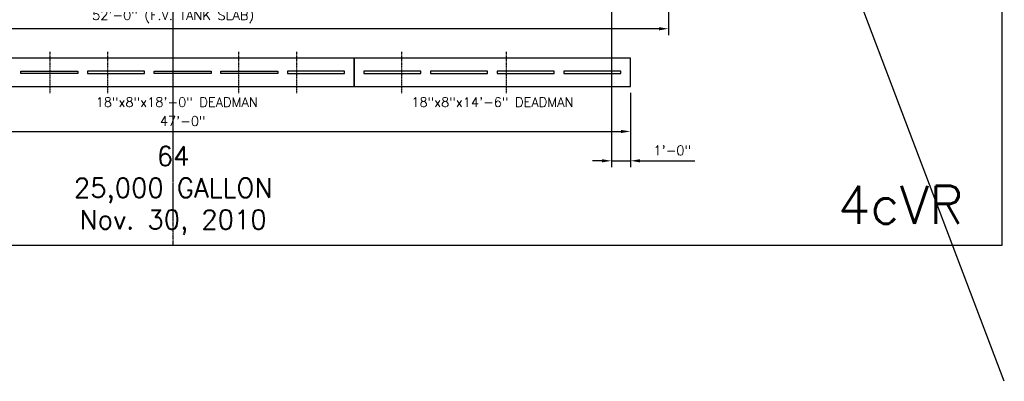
# Model space of a CAD drawing. Extents: x -169 to 7270, y -140 to 2984.
# Tile 546 of 656: x 6607 to 7227, y -86 to 142. Entities that reach past the tile are written whole.
import ezdxf
from ezdxf.enums import TextEntityAlignment as Align

# ---------------------------------------------------------------- set-up
doc = ezdxf.new("R2010")
doc.units = 0
doc.header["$MEASUREMENT"] = 0
doc.header["$PDSIZE"] = 1
doc.linetypes.add('CENTER1', pattern=[0.6625, 0.5, -0.075, 0.0125, -0.075])
doc.layers.get('0').update_dxf_attribs({"color": 255, "linetype": 'CONTINUOUS'})
doc.layers.get('DEFPOINTS').update_dxf_attribs({"linetype": 'CONTINUOUS'})
for name, color, linetype in [('DIM', 3, 'CONTINUOUS'), ('FREEZE-OUTLINE-TITLES', 60, 'CONTINUOUS'), ('TANK-ANCHOR', 4, 'CONTINUOUS'), ('TEXT', 3, 'CONTINUOUS')]:
    doc.layers.add(name, color=color, linetype=linetype)
doc.layers.add('FREEZE-LINES', color=8, linetype='CONTINUOUS', plot=False)
doc.styles.add('SIMPLEX', font='simplex')
doc.dimstyles.new('DIM64', dxfattribs={"dimscale": 64, "dimtxt": 0.09375, "dimasz": 0.09375, "dimexe": 0.0625, "dimexo": 0.0625, "dimgap": 0.046875, "dimtad": 1, "dimdec": 4, "dimzin": 3, "dimdsep": 46, "dimlunit": 4, "dimtxsty": 'SIMPLEX', "dimcen": 0, "dimclrd": 256, "dimclre": 256, "dimclrt": 256, "dimadec": 0, "dimazin": 0, "dimtfac": 1, "dimtdec": 4, "dimtmove": 0, "dimatfit": 3, "dimfxl": 1, "dimfrac": 2, "dimtolj": 1, "dimtzin": 0, "dimarcsym": 0})

# ---------------------------------------------------------------- blocks, each defined once
blk = doc.blocks.new('*D54')
at = {"layer": 'DEFPOINTS', "color": 0, "transparency": 16777216}
for p in [(6391.69, 410.01), (7015.69, 414.29), (6391.69, 136.52)]:
    blk.add_point(p, dxfattribs=at)
at = {"layer": 'DIM', "lineweight": -2, "transparency": 16777216}
for p, q in [((7015.69, 410.29), (7015.69, 132.52)), ((6391.69, 406.01), (6391.69, 132.52)), ((7009.69, 136.52), (6397.69, 136.52))]:
    blk.add_line(p, q, dxfattribs=at)
at = {"layer": 'DIM', "transparency": 16777216}
for points in [[(6397.69, 137.52), (6397.69, 135.52), (6391.69, 136.52)], [(7009.69, 137.52), (7009.69, 135.52), (7015.69, 136.52)]]:
    blk.add_solid(points, dxfattribs=at)
at = {"layer": 'DIM', "transparency": 16777216, "insert": (6703.69, 144.09), "char_height": 6, "attachment_point": 5, "style": 'SIMPLEX'}
blk.add_mtext('\\A1;52\'-0" (F.V. TANK SLAB)', dxfattribs=at)
blk = doc.blocks.new('*D82')
at = {"layer": 'DEFPOINTS', "color": 0, "transparency": 16777216}
for p in [(6979.69, 286.52), (6991.69, 100.02), (6991.69, 53.27)]:
    blk.add_point(p, dxfattribs=at)
at = {"layer": 'DIM', "lineweight": -2, "transparency": 16777216}
for p, q in [((6979.69, 282.52), (6979.69, 49.27)), ((6991.69, 96.02), (6991.69, 49.27)), ((6973.69, 53.27), (6967.69, 53.27)), ((6979.69, 53.27), (6991.69, 53.27)), ((6997.69, 53.27), (7032.27, 53.27))]:
    blk.add_line(p, q, dxfattribs=at)
at = {"layer": 'DIM', "transparency": 16777216}
for points in [[(6973.69, 54.27), (6973.69, 52.27), (6979.69, 53.27)], [(6997.69, 54.27), (6997.69, 52.27), (6991.69, 53.27)]]:
    blk.add_solid(points, dxfattribs=at)
at = {"layer": 'DIM', "transparency": 16777216, "insert": (7017.98, 59.84), "char_height": 6, "attachment_point": 5, "style": 'SIMPLEX'}
blk.add_mtext('\\A1;1\'-0"', dxfattribs=at)
blk = doc.blocks.new('*D81')
at = {"layer": 'DEFPOINTS', "color": 0, "transparency": 16777216}
for p in [(6427.69, 100.02), (6991.69, 100.02), (6991.69, 71.77)]:
    blk.add_point(p, dxfattribs=at)
at = {"layer": 'DIM', "lineweight": -2, "transparency": 16777216}
for p, q in [((6427.69, 96.02), (6427.69, 67.77)), ((6991.69, 96.02), (6991.69, 67.77)), ((6433.69, 71.77), (6985.69, 71.77))]:
    blk.add_line(p, q, dxfattribs=at)
at = {"layer": 'DIM', "transparency": 16777216}
for points in [[(6433.69, 72.77), (6433.69, 70.77), (6427.69, 71.77)], [(6985.69, 72.77), (6985.69, 70.77), (6991.69, 71.77)]]:
    blk.add_solid(points, dxfattribs=at)
at = {"layer": 'DIM', "transparency": 16777216, "insert": (6709.69, 78.34), "char_height": 6, "attachment_point": 5, "style": 'SIMPLEX'}
blk.add_mtext('\\A1;47\'-0"', dxfattribs=at)

msp = doc.modelspace()

# ---------------------------------------------------------------- linework, layer by layer
msp.add_line((7227.06711, -85.74757), (6073.81621, 2951.61634))
at = {"layer": 'FREEZE-LINES', "color": 8, "linetype": 'CENTER1'}
for p, q in [((6703.69428, 15.91172), (6703.69428, 1104.00736)), ((6703.69428, 0), (6703.69428, 540))]:
    msp.add_line(p, q, dxfattribs=at)
at = {"layer": 'FREEZE-OUTLINE-TITLES', "linetype": 'Continuous'}
msp.add_lwpolyline([(7225.69428, 540.00736), (6181.69428, 540.00736), (6181.69428, 0), (7225.69428, 0)], close=True, dxfattribs=at)
at = {"layer": 'TANK-ANCHOR', "color": 3, "linetype": 'CENTER1', "ltscale": 0.5}
for p, q in [((6625.95183, 122.01592), (6625.95183, 96.01592)), ((6662.45183, 122.01592), (6662.45183, 96.01592)), ((6744.95183, 122.01592), (6744.95183, 96.01592)), ((6781.45183, 122.01592), (6781.45183, 96.01592)), ((6847.45183, 122.01592), (6847.45183, 96.01592)), ((6913.45183, 122.01592), (6913.45183, 96.01592))]:
    msp.add_line(p, q, dxfattribs=at)
at = {"layer": 'TANK-ANCHOR'}
for points in [[(6601.69428, 118.01592), (6601.69428, 100.01592), (6817.69428, 100.01592), (6817.69428, 118.01592)], [(6991.69428, 118.01592), (6817.69428, 118.01592), (6817.69428, 100.01592), (6991.69428, 100.01592)]]:
    msp.add_lwpolyline(points, close=True, dxfattribs=at)
at = {"layer": 'TANK-ANCHOR', "color": 7}
for points in [[(6643.69428, 109.76592), (6643.69428, 108.26592), (6607.69428, 108.26592), (6607.69428, 109.76592)], [(6649.69428, 109.76592), (6649.69428, 108.26592), (6685.69428, 108.26592), (6685.69428, 109.76592)], [(6727.69428, 108.26592), (6691.69428, 108.26592), (6691.69428, 109.76592), (6727.69428, 109.76592)], [(6733.69428, 108.26592), (6733.69428, 109.76592), (6769.69428, 109.76592), (6769.69428, 108.26592)], [(6775.69428, 109.76592), (6775.69428, 108.26592), (6811.69428, 108.26592), (6811.69428, 109.76592)], [(6859.69428, 108.26592), (6859.69428, 109.76592), (6823.69428, 109.76592), (6823.69428, 108.26592)], [(6865.69428, 108.26592), (6901.69428, 108.26592), (6901.69428, 109.76592), (6865.69428, 109.76592)], [(6907.69428, 109.76592), (6907.69428, 108.26592), (6943.69428, 108.26592), (6943.69428, 109.76592)], [(6949.69428, 109.76592), (6949.69428, 108.26592), (6985.69428, 108.26592), (6985.69428, 109.76592)]]:
    msp.add_lwpolyline(points, close=True, dxfattribs=at)

# ---------------------------------------------------------------- texts
at = {"layer": 'FREEZE-OUTLINE-TITLES', "linetype": 'Continuous', "style": 'SIMPLEX'}
for s, insert, char_height, width, attachment_point in [('\\A1;64 \\P25,000 GALLON\\PNov. 30, 2010', (6703.69428, 6.58256), 12, 447.8549005, 8), ('4cVR', (7201.36974, 25.56093), 24, 64.3261049, 6)]:
    msp.add_mtext(s, dxfattribs=dict(at, insert=insert, char_height=char_height, width=width, attachment_point=attachment_point))
at = {"layer": 'TEXT', "style": 'SIMPLEX'}
for s, p in [('18"x8"x18\'-0" DEADMAN', (6705.92654, 90.26592)), ('18"x8"x14\'-6" DEADMAN', (6904.69428, 90.26592))]:
    msp.add_text(s, height=6, dxfattribs=at).set_placement(p, align=Align.MIDDLE)

# ---------------------------------------------------------------- dimensions: what is measured, and where the dimension line sits
at = {"layer": 'DIM'}
dim = msp.add_linear_dim(base=(6391.69428, 136.51592), p1=(7015.69428, 414.28861), p2=(6391.69428, 410.00736), angle=180, text='<> (F.V. TANK SLAB)', dimstyle='DIM64', dxfattribs=at)
dim.commit()
dim.dimension.update_dxf_attribs({"geometry": '*D54', "text_midpoint": (6703.69428, 144.08735)})
dim = msp.add_linear_dim(base=(6991.69428, 53.26592), p1=(6979.69428, 286.51592), p2=(6991.69428, 100.01592), dimstyle='DIM64', dxfattribs=at)
dim.commit()
dim.dimension.update_dxf_attribs({"geometry": '*D82', "text_midpoint": (7017.97999, 53.26592), "dimtype": 160})
dim = msp.add_linear_dim(base=(6991.69428, 71.76592), p1=(6427.69428, 100.01592), p2=(6991.69428, 100.01592), dimstyle='DIM64', dxfattribs=at)
dim.commit()
dim.dimension.update_dxf_attribs({"geometry": '*D81', "text_midpoint": (6709.69428, 78.33735)})

doc.saveas('drawing.dxf')
